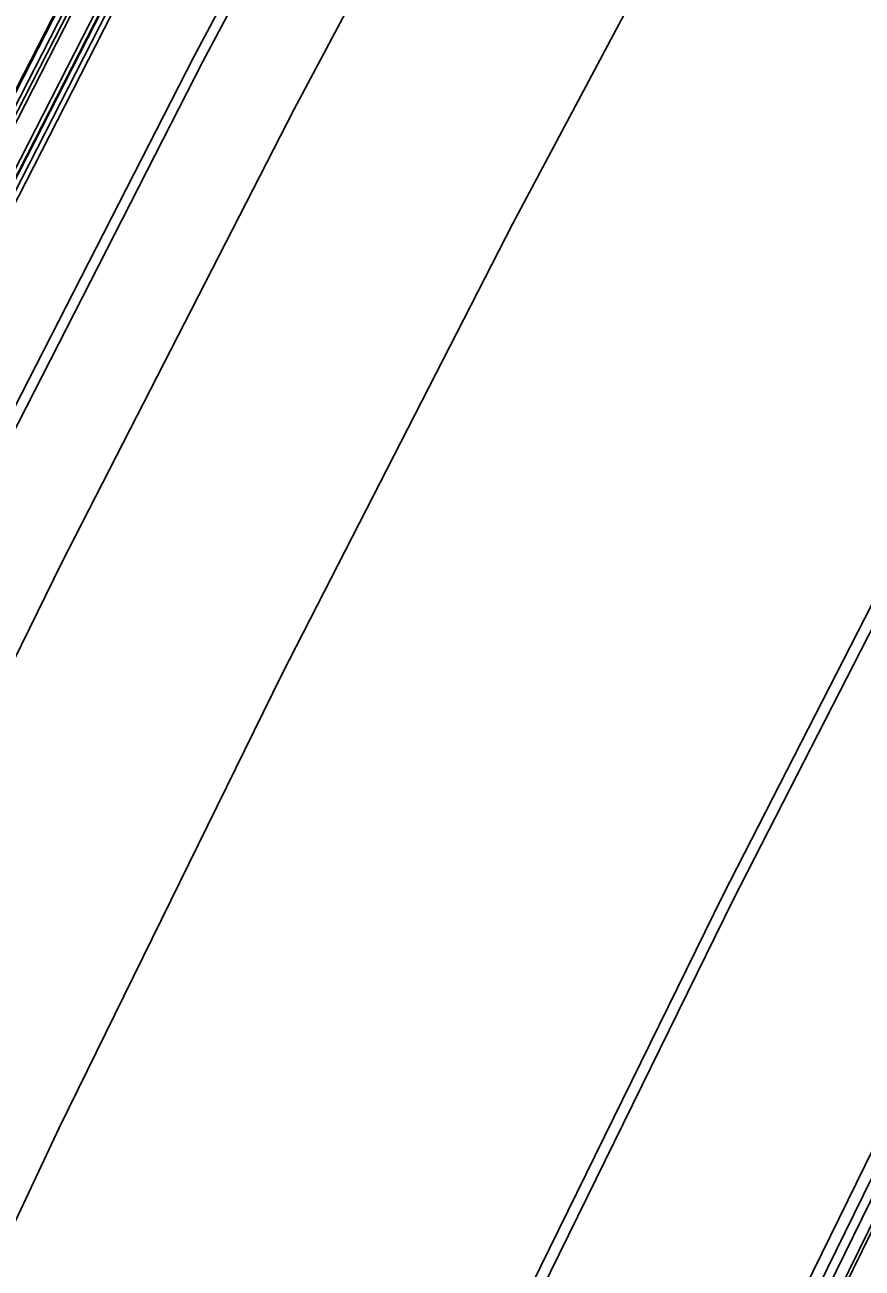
# Model space of a CAD drawing. Extents: x 1797478 to 1808916, y 246529 to 250952.
# Drawn here: x 1798151.6 to 1798192.4, y 250348 to 250408.5 of the extents above; entities that cross this region are included whole.
import ezdxf

# ---------------------------------------------------------------- set-up
doc = ezdxf.new("R2010")
doc.units = 0
for name, color, linetype in [('1', 7, 'Continuous'), ('DRAINAGE', 7, 'Continuous'), ('EDPV-LINE', 7, 'Continuous'), ('SHDR-UPAV', 7, 'Continuous')]:
    doc.layers.add(name, color=color, linetype=linetype)

msp = doc.modelspace()

# ---------------------------------------------------------------- linework, layer by layer
for points in [[(1798076.995, 250071.624), (1798083.066, 250095.041), (1798089.532, 250118.353), (1798096.391, 250141.553), (1798108.996, 250162.901), (1798125.323, 250182.782), (1798132.355, 250205.696), (1798139.965, 250228.433), (1798148.15, 250250.975), (1798156.903, 250273.307), (1798166.219, 250295.413), (1798176.048, 250317.296), (1798186.255, 250339.006), (1798196.827, 250360.54), (1798207.762, 250381.892), (1798217.69, 250400.544), (1798219.055, 250403.057), (1798229.703, 250422.257), (1798230.704, 250424.028), (1798242.706, 250444.799), (1798252.519, 250461.202), (1798255.057, 250465.365), (1798267.754, 250485.719), (1798280.793, 250505.855)], [(1798053.167, 250077.587), (1798059.342, 250101.406), (1798065.919, 250125.118), (1798072.896, 250148.715), (1798080.27, 250172.191), (1798088.039, 250195.54), (1798096.202, 250218.753), (1798104.756, 250241.826), (1798113.698, 250264.75), (1798123.026, 250287.521), (1798132.738, 250310.13), (1798142.83, 250332.572), (1798153.299, 250354.841), (1798164.144, 250376.93), (1798175.36, 250398.832), (1798185.544, 250417.964), (1798186.944, 250420.541), (1798197.866, 250440.236), (1798198.893, 250442.052), (1798211.204, 250463.358), (1798221.269, 250480.183), (1798223.873, 250484.453), (1798236.896, 250505.331)], [(1798053.167, 250077.587), (1798059.342, 250101.406), (1798065.919, 250125.118), (1798072.896, 250148.715), (1798080.27, 250172.191), (1798088.039, 250195.54), (1798096.202, 250218.753), (1798104.756, 250241.826), (1798113.698, 250264.75), (1798123.026, 250287.521), (1798132.738, 250310.13), (1798142.83, 250332.572), (1798153.299, 250354.841), (1798164.144, 250376.93), (1798175.36, 250398.832), (1798185.544, 250417.964), (1798186.944, 250420.541), (1798197.866, 250440.236), (1798198.893, 250442.052), (1798211.204, 250463.358), (1798221.269, 250480.183), (1798223.873, 250484.453), (1798236.896, 250505.331)], [(1798053.167, 250077.587), (1798059.342, 250101.406), (1798065.919, 250125.118), (1798072.896, 250148.715), (1798080.27, 250172.191), (1798088.039, 250195.54), (1798096.202, 250218.753), (1798104.756, 250241.826), (1798113.698, 250264.75), (1798123.026, 250287.521), (1798132.738, 250310.13), (1798142.83, 250332.572), (1798153.299, 250354.841), (1798164.144, 250376.93), (1798175.36, 250398.832), (1798185.544, 250417.964), (1798186.944, 250420.541), (1798197.866, 250440.236), (1798198.893, 250442.052), (1798211.204, 250463.358), (1798221.269, 250480.183), (1798223.873, 250484.453), (1798236.896, 250505.331)], [(1798053.167, 250077.587), (1798059.342, 250101.406), (1798065.919, 250125.118), (1798072.896, 250148.715), (1798080.27, 250172.191), (1798088.039, 250195.54), (1798096.202, 250218.753), (1798104.756, 250241.826), (1798113.698, 250264.75), (1798123.026, 250287.521), (1798132.738, 250310.13), (1798142.83, 250332.572), (1798153.299, 250354.841), (1798164.144, 250376.93), (1798175.36, 250398.832), (1798185.544, 250417.964), (1798186.944, 250420.541), (1798197.866, 250440.236), (1798198.893, 250442.052), (1798211.204, 250463.358), (1798221.269, 250480.183), (1798223.873, 250484.453), (1798236.896, 250505.331)], [(1798077.419, 250071.517), (1798083.488, 250094.928), (1798089.952, 250118.233), (1798096.809, 250141.425), (1798109.412, 250162.767), (1798125.737, 250182.64), (1798132.766, 250205.548), (1798140.374, 250228.278), (1798148.556, 250250.813), (1798157.306, 250273.138), (1798166.619, 250295.237), (1798176.445, 250317.113), (1798186.649, 250338.816), (1798197.218, 250360.344), (1798208.149, 250381.69), (1798218.074, 250400.336), (1798219.439, 250402.848), (1798230.083, 250422.042), (1798231.085, 250423.813), (1798243.083, 250444.577), (1798252.893, 250460.975), (1798255.43, 250465.137), (1798268.123, 250485.484), (1798281.157, 250505.615)], [(1798077.947, 250071.385), (1798084.014, 250094.787), (1798090.476, 250118.083), (1798097.33, 250141.266), (1798109.93, 250162.599), (1798126.252, 250182.464), (1798133.278, 250205.363), (1798140.883, 250228.084), (1798149.062, 250250.611), (1798157.808, 250272.927), (1798167.118, 250295.018), (1798176.94, 250316.886), (1798187.14, 250338.58), (1798197.705, 250360.1), (1798208.632, 250381.437), (1798218.553, 250400.076), (1798219.917, 250402.587), (1798230.558, 250421.775), (1798231.559, 250423.544), (1798243.552, 250444.301), (1798253.358, 250460.692), (1798255.895, 250464.852), (1798268.583, 250485.192), (1798281.612, 250505.315)], [(1798036.675, 250081.714), (1798042.923, 250105.812), (1798049.577, 250129.8), (1798056.635, 250153.673), (1798064.095, 250177.423), (1798071.955, 250201.043), (1798080.213, 250224.528), (1798088.867, 250247.87), (1798097.913, 250271.062), (1798107.35, 250294.098), (1798117.175, 250316.971), (1798127.385, 250339.675), (1798137.977, 250362.204), (1798148.947, 250384.55), (1798160.294, 250406.708), (1798170.597, 250426.063), (1798172.013, 250428.671), (1798183.063, 250448.595), (1798184.102, 250450.433), (1798196.557, 250471.987), (1798206.739, 250489.009), (1798209.374, 250493.329)], [(1798029.46, 250083.52), (1798035.739, 250107.739), (1798042.426, 250131.849), (1798049.52, 250155.842), (1798057.018, 250179.712), (1798064.917, 250203.451), (1798073.217, 250227.054), (1798081.914, 250250.514), (1798091.007, 250273.823), (1798100.491, 250296.975), (1798110.366, 250319.964), (1798120.627, 250342.783), (1798131.272, 250365.425), (1798142.299, 250387.884), (1798153.703, 250410.154), (1798164.058, 250429.607), (1798165.481, 250432.228), (1798176.586, 250452.253), (1798177.631, 250454.1), (1798190.148, 250475.763), (1798200.382, 250492.87)], [(1798029.751, 250083.447), (1798036.029, 250107.661), (1798042.715, 250131.766), (1798049.807, 250155.754), (1798057.303, 250179.619), (1798065.201, 250203.354), (1798073.499, 250226.953), (1798082.195, 250250.407), (1798091.285, 250273.712), (1798100.768, 250296.859), (1798110.64, 250319.844), (1798120.9, 250342.658), (1798131.543, 250365.295), (1798142.567, 250387.75), (1798153.968, 250410.015), (1798164.321, 250429.464), (1798165.745, 250432.084), (1798176.847, 250452.105), (1798177.892, 250453.952), (1798190.407, 250475.611), (1798200.639, 250492.715)], [(1798029.95, 250083.397), (1798036.227, 250107.608), (1798042.912, 250131.71), (1798050.003, 250155.694), (1798057.498, 250179.556), (1798065.395, 250203.288), (1798073.692, 250226.883), (1798082.386, 250250.334), (1798091.475, 250273.636), (1798100.957, 250296.78), (1798110.828, 250319.761), (1798121.086, 250342.572), (1798131.727, 250365.207), (1798142.75, 250387.658), (1798154.15, 250409.92), (1798164.501, 250429.367), (1798165.924, 250431.986), (1798177.026, 250452.005), (1798178.07, 250453.851), (1798190.583, 250475.507), (1798200.814, 250492.608)], [(1798030.127, 250083.353), (1798036.404, 250107.561), (1798043.088, 250131.659), (1798050.178, 250155.641), (1798057.672, 250179.5), (1798065.568, 250203.229), (1798073.864, 250226.821), (1798082.558, 250250.269), (1798091.646, 250273.568), (1798101.126, 250296.709), (1798110.996, 250319.687), (1798121.252, 250342.496), (1798131.892, 250365.127), (1798142.914, 250387.576), (1798154.312, 250409.835), (1798164.662, 250429.279), (1798166.085, 250431.899), (1798177.185, 250451.915), (1798178.229, 250453.76), (1798190.741, 250475.414), (1798200.97, 250492.513)], [(1798064.808, 250074.674), (1798070.932, 250098.297), (1798077.455, 250121.813), (1798084.374, 250145.216), (1798097.043, 250166.767), (1798113.437, 250186.849), (1798120.539, 250209.964), (1798128.223, 250232.899), (1798136.485, 250255.639), (1798145.319, 250278.168), (1798154.718, 250300.468), (1798164.635, 250322.545), (1798174.932, 250344.447), (1798185.597, 250366.171), (1798196.628, 250387.713), (1798206.645, 250406.53), (1798208.022, 250409.065), (1798218.764, 250428.435), (1798219.774, 250430.221), (1798231.882, 250451.176), (1798241.782, 250467.724), (1798244.342, 250471.924), (1798257.151, 250492.458)], [(1798064.808, 250074.674), (1798070.932, 250098.297), (1798077.455, 250121.813), (1798084.374, 250145.216), (1798097.043, 250166.767), (1798113.437, 250186.849), (1798120.539, 250209.964), (1798128.223, 250232.899), (1798136.485, 250255.639), (1798145.319, 250278.168), (1798154.718, 250300.468), (1798164.635, 250322.545), (1798174.932, 250344.447), (1798185.597, 250366.171), (1798196.628, 250387.713), (1798206.645, 250406.53), (1798208.022, 250409.065), (1798218.764, 250428.435), (1798219.774, 250430.221), (1798231.882, 250451.176), (1798241.782, 250467.724), (1798244.342, 250471.924), (1798257.151, 250492.458)], [(1798064.808, 250074.674), (1798070.932, 250098.297), (1798077.455, 250121.813), (1798084.374, 250145.216), (1798097.043, 250166.767), (1798113.437, 250186.849), (1798120.539, 250209.964), (1798128.223, 250232.899), (1798136.485, 250255.639), (1798145.319, 250278.168), (1798154.718, 250300.468), (1798164.635, 250322.545), (1798174.932, 250344.447), (1798185.597, 250366.171), (1798196.628, 250387.713), (1798206.645, 250406.53), (1798208.022, 250409.065), (1798218.764, 250428.435), (1798219.774, 250430.221), (1798231.882, 250451.176), (1798241.782, 250467.724), (1798244.342, 250471.924), (1798257.151, 250492.458)], [(1798064.808, 250074.674), (1798070.932, 250098.297), (1798077.455, 250121.813), (1798084.374, 250145.216), (1798097.043, 250166.767), (1798113.437, 250186.849), (1798120.539, 250209.964), (1798128.223, 250232.899), (1798136.485, 250255.639), (1798145.319, 250278.168), (1798154.718, 250300.468), (1798164.635, 250322.545), (1798174.932, 250344.447), (1798185.597, 250366.171), (1798196.628, 250387.713), (1798206.645, 250406.53), (1798208.022, 250409.065), (1798218.764, 250428.435), (1798219.774, 250430.221), (1798231.882, 250451.176), (1798241.782, 250467.724), (1798244.342, 250471.924), (1798257.151, 250492.458)], [(1798064.808, 250074.674), (1798070.932, 250098.297), (1798077.455, 250121.813), (1798084.374, 250145.216), (1798097.043, 250166.767), (1798113.437, 250186.849), (1798120.539, 250209.964), (1798128.223, 250232.899), (1798136.485, 250255.639), (1798145.319, 250278.168), (1798154.718, 250300.468), (1798164.635, 250322.545), (1798174.932, 250344.447), (1798185.597, 250366.171), (1798196.628, 250387.713), (1798206.645, 250406.53), (1798208.022, 250409.065), (1798218.764, 250428.435), (1798219.774, 250430.221), (1798231.882, 250451.176), (1798241.782, 250467.724), (1798244.342, 250471.924), (1798257.151, 250492.458)], [(1798031.098, 250083.11), (1798037.369, 250107.302), (1798044.049, 250131.384), (1798051.134, 250155.349), (1798058.624, 250179.192), (1798066.515, 250202.905), (1798074.805, 250226.481), (1798083.492, 250249.914), (1798092.574, 250273.196), (1798102.048, 250296.322), (1798111.911, 250319.285), (1798122.161, 250342.078), (1798132.794, 250364.694), (1798143.807, 250387.128), (1798155.198, 250409.372), (1798165.542, 250428.803), (1798166.964, 250431.421), (1798178.056, 250451.423), (1798179.099, 250453.267), (1798191.603, 250474.906), (1798201.825, 250491.994)], [(1798031.292, 250083.062), (1798037.563, 250107.25), (1798044.241, 250131.329), (1798051.326, 250155.291), (1798058.814, 250179.131), (1798066.704, 250202.84), (1798074.993, 250226.413), (1798083.679, 250249.843), (1798092.76, 250273.122), (1798102.232, 250296.245), (1798112.094, 250319.205), (1798122.342, 250341.994), (1798132.974, 250364.607), (1798143.986, 250387.038), (1798155.376, 250409.279), (1798165.717, 250428.708), (1798167.139, 250431.325), (1798178.23, 250451.324), (1798179.273, 250453.169), (1798191.775, 250474.805), (1798201.996, 250491.89)], [(1798031.326, 250083.053), (1798037.597, 250107.241), (1798044.275, 250131.319), (1798051.36, 250155.281), (1798058.848, 250179.12), (1798066.737, 250202.829), (1798075.026, 250226.401), (1798083.712, 250249.83), (1798092.793, 250273.109), (1798102.265, 250296.231), (1798112.127, 250319.19), (1798122.375, 250341.979), (1798133.006, 250364.592), (1798144.018, 250387.022), (1798155.407, 250409.263), (1798165.749, 250428.691), (1798167.17, 250431.308), (1798178.261, 250451.307), (1798179.304, 250453.151), (1798191.806, 250474.787), (1798202.026, 250491.872)], [(1798065.335, 250074.542), (1798071.457, 250098.156), (1798077.977, 250121.664), (1798084.894, 250145.058), (1798097.56, 250166.6), (1798113.951, 250186.673), (1798121.05, 250209.779), (1798128.731, 250232.706), (1798136.989, 250255.438), (1798145.82, 250277.957), (1798155.216, 250300.25), (1798165.128, 250322.318), (1798175.421, 250344.211), (1798186.083, 250365.928), (1798197.11, 250387.461), (1798207.122, 250406.271), (1798208.499, 250408.805), (1798219.237, 250428.168), (1798220.247, 250429.953), (1798232.35, 250450.9), (1798242.246, 250467.442), (1798244.806, 250471.64), (1798257.61, 250492.166)], [(1798031.583, 250082.989), (1798037.852, 250107.172), (1798044.53, 250131.246), (1798051.613, 250155.204), (1798059.099, 250179.038), (1798066.988, 250202.743), (1798075.275, 250226.311), (1798083.96, 250249.736), (1798093.038, 250273.011), (1798102.509, 250296.129), (1798112.369, 250319.084), (1798122.615, 250341.869), (1798133.245, 250364.478), (1798144.254, 250386.903), (1798155.642, 250409.14), (1798165.981, 250428.565), (1798167.403, 250431.181), (1798178.491, 250451.177), (1798179.534, 250453.021), (1798192.033, 250474.652), (1798202.252, 250491.734)], [(1798041.526, 250080.5), (1798047.752, 250104.516), (1798054.383, 250128.423), (1798061.417, 250152.215), (1798068.852, 250175.884), (1798076.686, 250199.425), (1798084.916, 250222.829), (1798093.54, 250246.092), (1798102.556, 250269.205), (1798111.961, 250292.163), (1798121.752, 250314.959), (1798131.927, 250337.586), (1798142.483, 250360.038), (1798153.417, 250382.309), (1798164.725, 250404.391), (1798174.993, 250423.681), (1798176.405, 250426.28), (1798187.417, 250446.137), (1798188.452, 250447.968), (1798200.865, 250469.45), (1798211.013, 250486.413), (1798213.638, 250490.718)], [(1798041.526, 250080.5), (1798047.752, 250104.516), (1798054.383, 250128.423), (1798061.417, 250152.215), (1798068.852, 250175.884), (1798076.686, 250199.425), (1798084.916, 250222.829), (1798093.54, 250246.092), (1798102.556, 250269.205), (1798111.961, 250292.163), (1798121.752, 250314.959), (1798131.927, 250337.586), (1798142.483, 250360.038), (1798153.417, 250382.309), (1798164.725, 250404.391), (1798174.993, 250423.681), (1798176.405, 250426.28), (1798187.417, 250446.137), (1798188.452, 250447.968), (1798200.865, 250469.45), (1798211.013, 250486.413), (1798213.638, 250490.718)], [(1798041.526, 250080.5), (1798047.752, 250104.516), (1798054.383, 250128.423), (1798061.417, 250152.215), (1798068.852, 250175.884), (1798076.686, 250199.425), (1798084.916, 250222.829), (1798093.54, 250246.092), (1798102.556, 250269.205), (1798111.961, 250292.163), (1798121.752, 250314.959), (1798131.927, 250337.586), (1798142.483, 250360.038), (1798153.417, 250382.309), (1798164.725, 250404.391), (1798174.993, 250423.681), (1798176.405, 250426.28), (1798187.417, 250446.137), (1798188.452, 250447.968), (1798200.865, 250469.45), (1798211.013, 250486.413), (1798213.638, 250490.718)], [(1798041.526, 250080.5), (1798047.752, 250104.516), (1798054.383, 250128.423), (1798061.417, 250152.215), (1798068.852, 250175.884), (1798076.686, 250199.425), (1798084.916, 250222.829), (1798093.54, 250246.092), (1798102.556, 250269.205), (1798111.961, 250292.163), (1798121.752, 250314.959), (1798131.927, 250337.586), (1798142.483, 250360.038), (1798153.417, 250382.309), (1798164.725, 250404.391), (1798174.993, 250423.681), (1798176.405, 250426.28), (1798187.417, 250446.137), (1798188.452, 250447.968), (1798200.865, 250469.45), (1798211.013, 250486.413), (1798213.638, 250490.718)], [(1798041.526, 250080.5), (1798047.752, 250104.516), (1798054.383, 250128.423), (1798061.417, 250152.215), (1798068.852, 250175.884), (1798076.686, 250199.425), (1798084.916, 250222.829), (1798093.54, 250246.092), (1798102.556, 250269.205), (1798111.961, 250292.163), (1798121.752, 250314.959), (1798131.927, 250337.586), (1798142.483, 250360.038), (1798153.417, 250382.309), (1798164.725, 250404.391), (1798174.993, 250423.681), (1798176.405, 250426.28), (1798187.417, 250446.137), (1798188.452, 250447.968), (1798200.865, 250469.45), (1798211.013, 250486.413), (1798213.638, 250490.718)], [(1798036.196, 250081.834), (1798042.445, 250105.94), (1798049.101, 250129.936), (1798056.162, 250153.817), (1798063.624, 250177.575), (1798071.487, 250201.203), (1798079.748, 250224.696), (1798088.404, 250248.045), (1798097.454, 250271.245), (1798106.894, 250294.289), (1798116.722, 250317.17), (1798126.936, 250339.882), (1798137.531, 250362.418), (1798148.505, 250384.772), (1798159.856, 250406.937), (1798170.162, 250426.299), (1798171.579, 250428.907), (1798182.632, 250448.839), (1798183.672, 250450.677), (1798196.131, 250472.238), (1798206.317, 250489.266)]]:
    msp.add_lwpolyline(points)
at = {"layer": '1'}
msp.add_lwpolyline([(1798053.167, 250077.587), (1798059.342, 250101.406), (1798065.919, 250125.118), (1798072.896, 250148.715), (1798080.27, 250172.191), (1798088.039, 250195.54), (1798096.202, 250218.753), (1798104.756, 250241.826), (1798113.698, 250264.75), (1798123.026, 250287.521), (1798132.738, 250310.13), (1798142.83, 250332.572), (1798153.299, 250354.841), (1798164.144, 250376.93), (1798175.36, 250398.832), (1798185.544, 250417.964), (1798186.944, 250420.541), (1798197.866, 250440.236), (1798198.893, 250442.052), (1798211.204, 250463.358), (1798221.269, 250480.183), (1798223.873, 250484.453), (1798236.896, 250505.331)], dxfattribs=at)
at = {"layer": 'DRAINAGE'}
for points in [[(1798029.46, 250083.52), (1798035.739, 250107.739), (1798042.426, 250131.849), (1798049.52, 250155.842), (1798057.018, 250179.712), (1798064.917, 250203.451), (1798073.217, 250227.054), (1798081.914, 250250.514), (1798091.007, 250273.823), (1798100.491, 250296.975), (1798110.366, 250319.964), (1798120.627, 250342.783), (1798131.272, 250365.425), (1798142.299, 250387.884), (1798153.703, 250410.154), (1798164.058, 250429.607), (1798165.481, 250432.228), (1798176.586, 250452.253), (1798177.631, 250454.1), (1798190.148, 250475.763), (1798200.382, 250492.87)], [(1798031.583, 250082.989), (1798037.852, 250107.172), (1798044.53, 250131.246), (1798051.613, 250155.204), (1798059.099, 250179.038), (1798066.988, 250202.743), (1798075.275, 250226.311), (1798083.96, 250249.736), (1798093.038, 250273.011), (1798102.509, 250296.129), (1798112.369, 250319.084), (1798122.615, 250341.869), (1798133.245, 250364.478), (1798144.254, 250386.903), (1798155.642, 250409.14), (1798165.981, 250428.565), (1798167.403, 250431.181), (1798178.491, 250451.177), (1798179.534, 250453.021), (1798192.033, 250474.652), (1798202.252, 250491.734)]]:
    msp.add_lwpolyline(points, dxfattribs=at)
at = {"layer": 'EDPV-LINE'}
for points in [[(1798029.46, 250083.52), (1798035.739, 250107.739), (1798042.426, 250131.849), (1798049.52, 250155.842), (1798057.018, 250179.712), (1798064.917, 250203.451), (1798073.217, 250227.054), (1798081.914, 250250.514), (1798091.007, 250273.823), (1798100.491, 250296.975), (1798110.366, 250319.964), (1798120.627, 250342.783), (1798131.272, 250365.425), (1798142.299, 250387.884), (1798153.703, 250410.154), (1798164.058, 250429.607), (1798165.481, 250432.228), (1798176.586, 250452.253), (1798177.631, 250454.1), (1798190.148, 250475.763), (1798200.382, 250492.87)], [(1798064.808, 250074.674), (1798070.932, 250098.297), (1798077.455, 250121.813), (1798084.374, 250145.216), (1798097.043, 250166.767), (1798113.437, 250186.849), (1798120.539, 250209.964), (1798128.223, 250232.899), (1798136.485, 250255.639), (1798145.319, 250278.168), (1798154.718, 250300.468), (1798164.635, 250322.545), (1798174.932, 250344.447), (1798185.597, 250366.171), (1798196.628, 250387.713), (1798206.645, 250406.53), (1798208.022, 250409.065), (1798218.764, 250428.435), (1798219.774, 250430.221), (1798231.882, 250451.176), (1798241.782, 250467.724), (1798244.342, 250471.924), (1798257.151, 250492.458)], [(1798064.808, 250074.674), (1798070.932, 250098.297), (1798077.455, 250121.813), (1798084.374, 250145.216), (1798097.043, 250166.767), (1798113.437, 250186.849), (1798120.539, 250209.964), (1798128.223, 250232.899), (1798136.485, 250255.639), (1798145.319, 250278.168), (1798154.718, 250300.468), (1798164.635, 250322.545), (1798174.932, 250344.447), (1798185.597, 250366.171), (1798196.628, 250387.713), (1798206.645, 250406.53), (1798208.022, 250409.065), (1798218.764, 250428.435), (1798219.774, 250430.221), (1798231.882, 250451.176), (1798241.782, 250467.724), (1798244.342, 250471.924), (1798257.151, 250492.458)], [(1798031.583, 250082.989), (1798037.852, 250107.172), (1798044.53, 250131.246), (1798051.613, 250155.204), (1798059.099, 250179.038), (1798066.988, 250202.743), (1798075.275, 250226.311), (1798083.96, 250249.736), (1798093.038, 250273.011), (1798102.509, 250296.129), (1798112.369, 250319.084), (1798122.615, 250341.869), (1798133.245, 250364.478), (1798144.254, 250386.903), (1798155.642, 250409.14), (1798165.981, 250428.565), (1798167.403, 250431.181), (1798178.491, 250451.177), (1798179.534, 250453.021), (1798192.033, 250474.652), (1798202.252, 250491.734)], [(1798041.526, 250080.5), (1798047.752, 250104.516), (1798054.383, 250128.423), (1798061.417, 250152.215), (1798068.852, 250175.884), (1798076.686, 250199.425), (1798084.916, 250222.829), (1798093.54, 250246.092), (1798102.556, 250269.205), (1798111.961, 250292.163), (1798121.752, 250314.959), (1798131.927, 250337.586), (1798142.483, 250360.038), (1798153.417, 250382.309), (1798164.725, 250404.391), (1798174.993, 250423.681), (1798176.405, 250426.28), (1798187.417, 250446.137), (1798188.452, 250447.968), (1798200.865, 250469.45), (1798211.013, 250486.413), (1798213.638, 250490.718)]]:
    msp.add_lwpolyline(points, dxfattribs=at)
at = {"layer": 'SHDR-UPAV'}
for points in [[(1798076.449, 250071.76), (1798082.523, 250095.187), (1798088.991, 250118.508), (1798095.853, 250141.717), (1798108.46, 250163.074), (1798124.791, 250182.964), (1798131.825, 250205.888), (1798139.439, 250228.633), (1798147.627, 250251.184), (1798156.384, 250273.525), (1798165.704, 250295.639), (1798175.537, 250317.531), (1798185.748, 250339.249), (1798196.324, 250360.792), (1798207.263, 250382.153), (1798217.195, 250400.812), (1798218.561, 250403.326), (1798229.213, 250422.534), (1798230.215, 250424.305), (1798242.221, 250445.085), (1798252.038, 250461.494), (1798254.577, 250465.659), (1798267.279, 250486.021), (1798280.323, 250506.165)], [(1798076.449, 250071.76), (1798082.523, 250095.187), (1798088.991, 250118.508), (1798095.853, 250141.717), (1798108.46, 250163.074), (1798124.791, 250182.964), (1798131.825, 250205.888), (1798139.439, 250228.633), (1798147.627, 250251.184), (1798156.384, 250273.525), (1798165.704, 250295.639), (1798175.537, 250317.531), (1798185.748, 250339.249), (1798196.324, 250360.792), (1798207.263, 250382.153), (1798217.195, 250400.812), (1798218.561, 250403.326), (1798229.213, 250422.534), (1798230.215, 250424.305), (1798242.221, 250445.085), (1798252.038, 250461.494), (1798254.577, 250465.659), (1798267.279, 250486.021), (1798280.323, 250506.165)], [(1798029.4, 250083.535), (1798035.679, 250107.755), (1798042.367, 250131.866), (1798049.46, 250155.86), (1798056.959, 250179.731), (1798064.859, 250203.472), (1798073.159, 250227.076), (1798081.857, 250250.536), (1798090.949, 250273.846), (1798100.434, 250296.999), (1798110.309, 250319.989), (1798120.571, 250342.809), (1798131.216, 250365.452), (1798142.243, 250387.912), (1798153.648, 250410.183), (1798164.003, 250429.637), (1798165.427, 250432.257), (1798176.532, 250452.283), (1798177.577, 250454.13), (1798190.095, 250475.794), (1798200.329, 250492.902)], [(1798029.4, 250083.535), (1798035.679, 250107.755), (1798042.367, 250131.866), (1798049.46, 250155.86), (1798056.959, 250179.731), (1798064.859, 250203.472), (1798073.159, 250227.076), (1798081.857, 250250.536), (1798090.949, 250273.846), (1798100.434, 250296.999), (1798110.309, 250319.989), (1798120.571, 250342.809), (1798131.216, 250365.452), (1798142.243, 250387.912), (1798153.648, 250410.183), (1798164.003, 250429.637), (1798165.427, 250432.257), (1798176.532, 250452.283), (1798177.577, 250454.13), (1798190.095, 250475.794), (1798200.329, 250492.902)], [(1798031.825, 250082.928), (1798038.094, 250107.107), (1798044.77, 250131.177), (1798051.852, 250155.131), (1798059.337, 250178.961), (1798067.224, 250202.662), (1798075.51, 250226.226), (1798084.193, 250249.647), (1798093.27, 250272.918), (1798102.74, 250296.032), (1798112.598, 250318.983), (1798122.842, 250341.764), (1798133.47, 250364.369), (1798144.478, 250386.791), (1798155.863, 250409.024), (1798166.201, 250428.446), (1798167.622, 250431.062), (1798178.709, 250451.054), (1798179.752, 250452.898), (1798192.249, 250474.525), (1798202.466, 250491.605)], [(1798031.825, 250082.928), (1798038.094, 250107.107), (1798044.77, 250131.177), (1798051.852, 250155.131), (1798059.337, 250178.961), (1798067.224, 250202.662), (1798075.51, 250226.226), (1798084.193, 250249.647), (1798093.27, 250272.918), (1798102.74, 250296.032), (1798112.598, 250318.983), (1798122.842, 250341.764), (1798133.47, 250364.369), (1798144.478, 250386.791), (1798155.863, 250409.024), (1798166.201, 250428.446), (1798167.622, 250431.062), (1798178.709, 250451.054), (1798179.752, 250452.898), (1798192.249, 250474.525), (1798202.466, 250491.605)], [(1798078.098, 250071.348), (1798084.164, 250094.747), (1798090.625, 250118.04), (1798097.479, 250141.221), (1798110.078, 250162.551), (1798126.399, 250182.414), (1798133.424, 250205.31), (1798141.028, 250228.029), (1798149.206, 250250.553), (1798157.952, 250272.867), (1798167.26, 250294.955), (1798177.081, 250316.821), (1798187.28, 250338.513), (1798197.844, 250360.03), (1798208.769, 250381.365)]]:
    msp.add_lwpolyline(points, dxfattribs=at)

doc.saveas('drawing.dxf')
